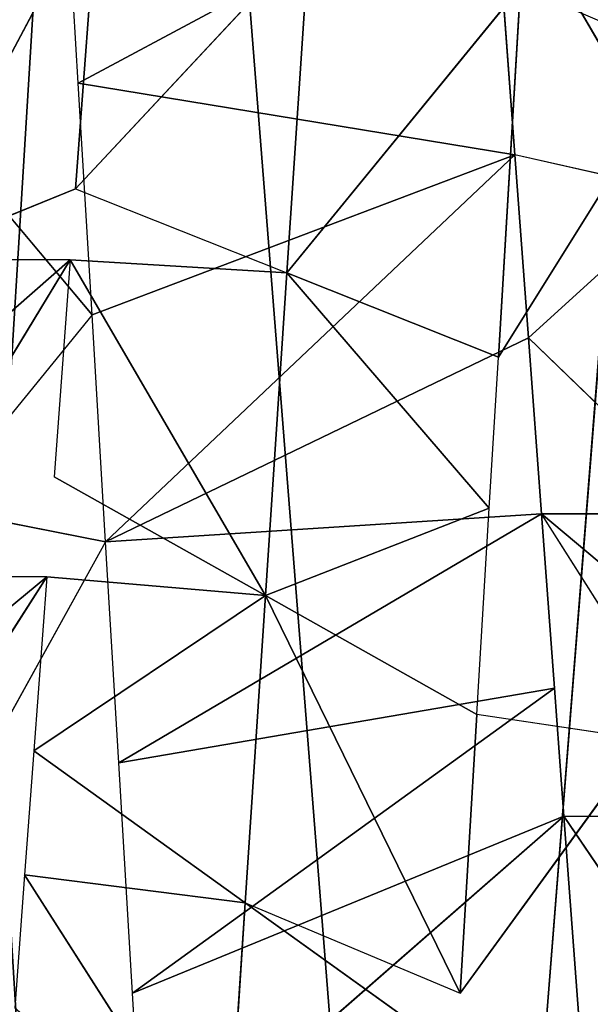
# Model space of a CAD drawing. Extents: x 143 to 263, y -61 to 82.
# Tile 604 of 656: x 249.544 to 249.839, y 71.45 to 71.959. Entities that reach past the tile are written whole.
import ezdxf

# ---------------------------------------------------------------- set-up
doc = ezdxf.new("R2010")
doc.units = 0
doc.header["$LTSCALE"] = 25.4
doc.layers.get('0').update_dxf_attribs({"color": 13, "linetype": 'CONTINUOUS'})

# ---------------------------------------------------------------- blocks, each defined once
blk = doc.blocks.new('ICE-BALL-8126_STL')
at = {"color": 41}
for p, q in [((10.68528, 45.96154, 96.34669), (10.83051, 46.05989, 96.26657)), ((10.68528, 46.04905, 96.34669), (10.529, 45.94994, 96.41229)), ((10.68528, 45.96154, 96.34669), (10.68528, 46.04905, 96.34669)), ((10.529, 46.03744, 96.41229), (10.43791, 45.94318, 96.44176)), ((10.529, 46.03744, 96.41229), (10.529, 45.94994, 96.41229)), ((10.1912, 45.92485, 96.49235), (10.36341, 46.02514, 96.46142)), ((10.1912, 45.92485, 96.49235), (10.36341, 46.02514, 96.46142)), ((10.29321, 46.02436, 93.00508), (10.44788, 45.92761, 93.03504)), ((10.36341, 46.02514, 96.46142), (10.34331, 45.93615, 96.46606)), ((10.36341, 46.02514, 96.46142), (10.43791, 45.94318, 96.44176)), ((10.64573, 46.00327, 93.09293), (10.63279, 45.91655, 93.08844)), ((10.64573, 46.00327, 93.09293), (10.77688, 45.90793, 93.14435)), ((10.78704, 45.9691, 96.29268), (10.68528, 45.96154, 96.34669)), ((10.68528, 45.96154, 96.34669), (10.61917, 45.95663, 96.37688)), ((10.77688, 45.73839, 96.72147), (10.68528, 45.96154, 96.34669)), ((10.77688, 45.73839, 96.72147), (10.68528, 45.96154, 96.34669)), ((10.87497, 45.74426, 96.67559), (10.68528, 45.96154, 96.34669)), ((10.87497, 45.74426, 96.67559), (10.68528, 45.96154, 96.34669)), ((10.61917, 45.95663, 96.37688), (10.529, 45.94994, 96.41229)), ((10.61917, 45.95663, 96.37688), (10.77688, 45.73839, 96.72147)), ((10.65784, 45.73127, 96.7686), (10.61917, 45.95663, 96.37688)), ((10.65784, 45.73127, 96.7686), (10.61917, 45.95663, 96.37688)), ((10.61917, 45.95663, 96.37688), (10.77688, 45.73839, 96.72147)), ((10.529, 45.94994, 96.41229), (10.43791, 45.94318, 96.44176)), ((10.54352, 45.72443, 96.80563), (10.529, 45.94994, 96.41229)), ((10.54352, 45.72443, 96.80563), (10.529, 45.94994, 96.41229)), ((10.65784, 45.73127, 96.7686), (10.529, 45.94994, 96.41229)), ((10.65784, 45.73127, 96.7686), (10.529, 45.94994, 96.41229)), ((10.43791, 45.94318, 96.44176), (10.34331, 45.93615, 96.46606)), ((10.54352, 45.72443, 96.80563), (10.43791, 45.94318, 96.44176)), ((10.54352, 45.72443, 96.80563), (10.43791, 45.94318, 96.44176)), ((10.34331, 45.93615, 96.46606), (10.1912, 45.92485, 96.49235)), ((10.34331, 45.93615, 96.46606), (10.1912, 45.92485, 96.49235)), ((10.44788, 45.92761, 93.03504), (10.2564, 45.93907, 92.99984)), ((10.44788, 45.92761, 93.03504), (10.2564, 45.93907, 92.99984)), ((10.40437, 45.81824, 93.21942), (10.2564, 45.93907, 92.99984)), ((10.40437, 45.81824, 93.21942), (10.2564, 45.93907, 92.99984)), ((10.3062, 45.71023, 96.85872), (10.34331, 45.93615, 96.46606)), ((10.3062, 45.71023, 96.85872), (10.34331, 45.93615, 96.46606)), ((10.4261, 45.7174, 96.83578), (10.34331, 45.93615, 96.46606)), ((10.4261, 45.7174, 96.83578), (10.34331, 45.93615, 96.46606)), ((10.54352, 45.72443, 96.80563), (10.34331, 45.93615, 96.46606)), ((10.54352, 45.72443, 96.80563), (10.34331, 45.93615, 96.46606)), ((10.44788, 45.92761, 93.03504), (10.40437, 45.81824, 93.21942)), ((10.44788, 45.92761, 93.03504), (10.40437, 45.81824, 93.21942)), ((10.5261, 45.92293, 93.05522), (10.44788, 45.92761, 93.03504)), ((10.5261, 45.92293, 93.05522), (10.40437, 45.81824, 93.21942)), ((10.5261, 45.92293, 93.05522), (10.40437, 45.81824, 93.21942)), ((10.5261, 45.92293, 93.05522), (10.57131, 45.80717, 93.26763)), ((10.63279, 45.91655, 93.08844), (10.5261, 45.92293, 93.05522)), ((10.5261, 45.92293, 93.05522), (10.57131, 45.80717, 93.26763)), ((10.57131, 45.80717, 93.26763), (10.63279, 45.91655, 93.08844)), ((10.57131, 45.80717, 93.26763), (10.63279, 45.91655, 93.08844)), ((10.77688, 45.90793, 93.14435), (10.63279, 45.91655, 93.08844)), ((10.77688, 45.90793, 93.14435), (10.63279, 45.91655, 93.08844)), ((10.73013, 45.79665, 93.33089), (10.77688, 45.90793, 93.14435)), ((10.73013, 45.79665, 93.33089), (10.80869, 45.90602, 93.15851)), ((10.23149, 45.82969, 93.18764), (10.40437, 45.81824, 93.21942)), ((10.36086, 45.70886, 93.4038), (10.23149, 45.82969, 93.18764)), ((10.36086, 45.70886, 93.4038), (10.23149, 45.82969, 93.18764)), ((10.23149, 45.82969, 93.18764), (10.40437, 45.81824, 93.21942)), ((10.36086, 45.70886, 93.4038), (10.40437, 45.81824, 93.21942)), ((10.39764, 45.70613, 93.41295), (10.40437, 45.81824, 93.21942)), ((10.57131, 45.80717, 93.26763), (10.40437, 45.81824, 93.21942)), ((10.57131, 45.80717, 93.26763), (10.40437, 45.81824, 93.21942)), ((10.57131, 45.80717, 93.26763), (10.50984, 45.6978, 93.44682)), ((10.56154, 45.69396, 93.46558), (10.57131, 45.80717, 93.26763)), ((10.57131, 45.80717, 93.26763), (10.65156, 45.68727, 93.50327)), ((10.57131, 45.80717, 93.26763), (10.65156, 45.68727, 93.50327)), ((10.57131, 45.80717, 93.26763), (10.73013, 45.79665, 93.33089)), ((10.57131, 45.80717, 93.26763), (10.73013, 45.79665, 93.33089)), ((10.73013, 45.79665, 93.33089), (10.65156, 45.68727, 93.50327)), ((10.73013, 45.79665, 93.33089), (10.65156, 45.68727, 93.50327)), ((10.73013, 45.79665, 93.33089), (10.71566, 45.68251, 93.53426)), ((10.73013, 45.79665, 93.33089), (10.71566, 45.68251, 93.53426)), ((10.73013, 45.79665, 93.33089), (10.87901, 45.78679, 93.40749)), ((10.73013, 45.79665, 93.33089), (10.87901, 45.78679, 93.40749)), ((10.87901, 45.78679, 93.40749), (10.71566, 45.68251, 93.53426)), ((10.87901, 45.78679, 93.40749), (10.71566, 45.68251, 93.53426)), ((10.87497, 45.74426, 96.67559), (10.77688, 45.73839, 96.72147)), ((10.77688, 45.73839, 96.72147), (10.65784, 45.73127, 96.7686)), ((10.65784, 45.73127, 96.7686), (10.54352, 45.72443, 96.80563)), ((10.54352, 45.72443, 96.80563), (10.4261, 45.7174, 96.83578)), ((10.54352, 45.72443, 96.80563), (10.5261, 45.63588, 96.8106)), ((10.54352, 45.72443, 96.80563), (10.68608, 45.64545, 96.75823)), ((10.20658, 45.72032, 93.37543), (10.39764, 45.61863, 93.41295)), ((10.20658, 45.72032, 93.37543), (10.39764, 45.61863, 93.41295)), ((10.20658, 45.72032, 93.37543), (10.36086, 45.70886, 93.4038)), ((10.20658, 45.72032, 93.37543), (10.36086, 45.70886, 93.4038)), ((10.4261, 45.7174, 96.83578), (10.3062, 45.71023, 96.85872)), ((10.4261, 45.7174, 96.83578), (10.31381, 45.62318, 96.8575)), ((10.4261, 45.7174, 96.83578), (10.5261, 45.63588, 96.8106)), ((10.3062, 45.71023, 96.85872), (10.26552, 45.70779, 96.86475)), ((10.36086, 45.70886, 93.4038), (10.39764, 45.61863, 93.41295)), ((10.39764, 45.70613, 93.41295), (10.39764, 45.61863, 93.41295)), ((10.39764, 45.70613, 93.41295), (10.56154, 45.60646, 93.46558)), ((10.39764, 45.70613, 93.41295), (10.50984, 45.6978, 93.44682)), ((10.56154, 45.69396, 93.46558), (10.71566, 45.59502, 93.53426)), ((10.56154, 45.69396, 93.46558), (10.56154, 45.60646, 93.46558)), ((10.56154, 45.69396, 93.46558), (10.65156, 45.68727, 93.50327)), ((10.65156, 45.68727, 93.50327), (10.71566, 45.68251, 93.53426)), ((10.71566, 45.68251, 93.53426), (10.78442, 45.67741, 93.57163))]:
    blk.add_line(p, q, dxfattribs=at)
mesh = blk.add_polyface(dxfattribs=at)
corners = [(0, 44.9885, 114.9556), (23, 46.80443, 110.13866), (0, 46.80443, 110.13866), (23, 44.9885, 114.9556)]
mesh.append_faces([[corners[k] for k in face] for face in [(0, 1, 2), (1, 0, 3)]], dxfattribs={"vtx0": -1, "color": 41})
mesh = blk.add_polyface(dxfattribs=at)
corners = [(0, 46.80443, 79.72717), (23, 44.9885, 74.91022), (0, 44.9885, 74.91022), (23, 46.80443, 79.72717)]
mesh.append_faces([[corners[k] for k in face] for face in [(0, 1, 2), (1, 0, 3)]], dxfattribs={"vtx0": -1, "color": 41})
mesh = blk.add_polyface(dxfattribs=at)
corners = [(21.2, 46.31937, 84.91157), (0, 45.01358, 80.03829), (21.2, 45.01358, 80.03829), (0, 46.31937, 84.91157)]
mesh.append_faces([[corners[k] for k in face] for face in [(0, 1, 2), (1, 0, 3)]], dxfattribs={"vtx0": -1, "color": 41})
mesh = blk.add_polyface(dxfattribs=at)
corners = [(21.2, 45.01358, 109.82753), (0, 46.31937, 104.95425), (21.2, 46.31937, 104.95425), (0, 45.01358, 109.82753)]
mesh.append_faces([[corners[k] for k in face] for face in [(0, 1, 2), (1, 0, 3)]], dxfattribs={"vtx0": -1, "color": 41})
mesh = blk.add_polyface(dxfattribs=at)
corners = [(10.68528, 46.13654, 96.34669), (10.529, 45.94994, 96.41229), (10.529, 46.03744, 96.41229), (10.68528, 46.04905, 96.34669)]
mesh.append_faces([[corners[k] for k in face] for face in [(0, 1, 2), (1, 0, 3)]], dxfattribs={"vtx0": -1, "color": 41})
mesh = blk.add_polyface(dxfattribs=at)
corners = [(10.83051, 46.05989, 96.26657), (10.68528, 45.96154, 96.34669), (10.68528, 46.04905, 96.34669)]
mesh.append_faces([[corners[k] for k in face] for face in [(0, 1, 2)]], dxfattribs={"color": 41})
mesh = blk.add_polyface(dxfattribs=at)
corners = [(10.529, 46.03744, 96.41229), (10.43791, 45.94318, 96.44176), (10.36341, 46.02514, 96.46142)]
mesh.append_faces([[corners[k] for k in face] for face in [(0, 1, 2)]], dxfattribs={"color": 41})
mesh = blk.add_polyface(dxfattribs=at)
corners = [(10.36341, 46.02514, 96.46142), (10.1912, 45.92485, 96.49235), (10.1912, 46.01236, 96.49235)]
mesh.append_faces([[corners[k] for k in face] for face in [(0, 1, 2)]], dxfattribs={"color": 41})
mesh = blk.add_polyface(dxfattribs=at)
corners = [(10.36341, 46.02514, 96.46142), (10.34331, 45.93615, 96.46606), (10.1912, 45.92485, 96.49235)]
mesh.append_faces([[corners[k] for k in face] for face in [(0, 1, 2)]], dxfattribs={"color": 41})
mesh = blk.add_polyface(dxfattribs=at)
corners = [(10.44788, 45.92761, 93.03504), (10.29321, 46.02436, 93.00508), (10.2564, 45.93907, 92.99984)]
mesh.append_faces([[corners[k] for k in face] for face in [(0, 1, 2)]], dxfattribs={"color": 41})
mesh = blk.add_polyface(dxfattribs=at)
corners = [(10.77688, 45.90793, 93.14435), (10.64573, 46.00327, 93.09293), (10.63279, 45.91655, 93.08844)]
mesh.append_faces([[corners[k] for k in face] for face in [(0, 1, 2)]], dxfattribs={"color": 41})
mesh = blk.add_polyface(dxfattribs=at)
corners = [(10.87497, 45.74426, 96.67559), (10.68528, 45.96154, 96.34669), (10.78704, 45.9691, 96.29268)]
mesh.append_faces([[corners[k] for k in face] for face in [(0, 1, 2)]], dxfattribs={"color": 41})
mesh = blk.add_polyface(dxfattribs=at)
corners = [(10.77688, 45.73839, 96.72147), (10.61917, 45.95663, 96.37688), (10.68528, 45.96154, 96.34669)]
mesh.append_faces([[corners[k] for k in face] for face in [(0, 1, 2)]], dxfattribs={"color": 41})
mesh = blk.add_polyface(dxfattribs=at)
corners = [(10.77688, 45.73839, 96.72147), (10.68528, 45.96154, 96.34669), (10.87497, 45.74426, 96.67559)]
mesh.append_faces([[corners[k] for k in face] for face in [(0, 1, 2)]], dxfattribs={"color": 41})
mesh = blk.add_polyface(dxfattribs=at)
corners = [(10.65784, 45.73127, 96.7686), (10.529, 45.94994, 96.41229), (10.61917, 45.95663, 96.37688)]
mesh.append_faces([[corners[k] for k in face] for face in [(0, 1, 2)]], dxfattribs={"color": 41})
mesh = blk.add_polyface(dxfattribs=at)
corners = [(10.65784, 45.73127, 96.7686), (10.61917, 45.95663, 96.37688), (10.77688, 45.73839, 96.72147)]
mesh.append_faces([[corners[k] for k in face] for face in [(0, 1, 2)]], dxfattribs={"color": 41})
mesh = blk.add_polyface(dxfattribs=at)
corners = [(10.54352, 45.72443, 96.80563), (10.43791, 45.94318, 96.44176), (10.529, 45.94994, 96.41229)]
mesh.append_faces([[corners[k] for k in face] for face in [(0, 1, 2)]], dxfattribs={"color": 41})
mesh = blk.add_polyface(dxfattribs=at)
corners = [(10.54352, 45.72443, 96.80563), (10.529, 45.94994, 96.41229), (10.65784, 45.73127, 96.7686)]
mesh.append_faces([[corners[k] for k in face] for face in [(0, 1, 2)]], dxfattribs={"color": 41})
mesh = blk.add_polyface(dxfattribs=at)
corners = [(10.54352, 45.72443, 96.80563), (10.34331, 45.93615, 96.46606), (10.43791, 45.94318, 96.44176)]
mesh.append_faces([[corners[k] for k in face] for face in [(0, 1, 2)]], dxfattribs={"color": 41})
mesh = blk.add_polyface(dxfattribs=at)
corners = [(10.3062, 45.71023, 96.85872), (10.1912, 45.92485, 96.49235), (10.34331, 45.93615, 96.46606), (10.26552, 45.70779, 96.86475)]
mesh.append_faces([[corners[k] for k in face] for face in [(0, 1, 2), (1, 0, 3)]], dxfattribs={"vtx0": -1, "color": 41})
mesh = blk.add_polyface(dxfattribs=at)
corners = [(10.40437, 45.81824, 93.21942), (10.2564, 45.93907, 92.99984), (10.23149, 45.82969, 93.18764)]
mesh.append_faces([[corners[k] for k in face] for face in [(0, 1, 2)]], dxfattribs={"color": 41})
mesh = blk.add_polyface(dxfattribs=at)
corners = [(10.40437, 45.81824, 93.21942), (10.44788, 45.92761, 93.03504), (10.2564, 45.93907, 92.99984)]
mesh.append_faces([[corners[k] for k in face] for face in [(0, 1, 2)]], dxfattribs={"color": 41})
mesh = blk.add_polyface(dxfattribs=at)
corners = [(10.3062, 45.71023, 96.85872), (10.34331, 45.93615, 96.46606), (10.4261, 45.7174, 96.83578)]
mesh.append_faces([[corners[k] for k in face] for face in [(0, 1, 2)]], dxfattribs={"color": 41})
mesh = blk.add_polyface(dxfattribs=at)
corners = [(10.4261, 45.7174, 96.83578), (10.34331, 45.93615, 96.46606), (10.54352, 45.72443, 96.80563)]
mesh.append_faces([[corners[k] for k in face] for face in [(0, 1, 2)]], dxfattribs={"color": 41})
mesh = blk.add_polyface(dxfattribs=at)
corners = [(10.40437, 45.81824, 93.21942), (10.5261, 45.92293, 93.05522), (10.44788, 45.92761, 93.03504)]
mesh.append_faces([[corners[k] for k in face] for face in [(0, 1, 2)]], dxfattribs={"color": 41})
mesh = blk.add_polyface(dxfattribs=at)
corners = [(10.57131, 45.80717, 93.26763), (10.5261, 45.92293, 93.05522), (10.40437, 45.81824, 93.21942)]
mesh.append_faces([[corners[k] for k in face] for face in [(0, 1, 2)]], dxfattribs={"color": 41})
mesh = blk.add_polyface(dxfattribs=at)
corners = [(10.57131, 45.80717, 93.26763), (10.63279, 45.91655, 93.08844), (10.5261, 45.92293, 93.05522)]
mesh.append_faces([[corners[k] for k in face] for face in [(0, 1, 2)]], dxfattribs={"color": 41})
mesh = blk.add_polyface(dxfattribs=at)
corners = [(10.57131, 45.80717, 93.26763), (10.77688, 45.90793, 93.14435), (10.63279, 45.91655, 93.08844), (10.73013, 45.79665, 93.33089)]
mesh.append_faces([[corners[k] for k in face] for face in [(0, 1, 2), (1, 0, 3)]], dxfattribs={"vtx0": -1, "color": 41})
mesh = blk.add_polyface(dxfattribs=at)
corners = [(10.87901, 45.78679, 93.40749), (10.80869, 45.90602, 93.15851), (10.73013, 45.79665, 93.33089)]
mesh.append_faces([[corners[k] for k in face] for face in [(0, 1, 2)]], dxfattribs={"color": 41})
mesh = blk.add_polyface(dxfattribs=at)
corners = [(10.36086, 45.70886, 93.4038), (10.23149, 45.82969, 93.18764), (10.20658, 45.72032, 93.37543)]
mesh.append_faces([[corners[k] for k in face] for face in [(0, 1, 2)]], dxfattribs={"color": 41})
mesh = blk.add_polyface(dxfattribs=at)
corners = [(10.36086, 45.70886, 93.4038), (10.40437, 45.81824, 93.21942), (10.23149, 45.82969, 93.18764)]
mesh.append_faces([[corners[k] for k in face] for face in [(0, 1, 2)]], dxfattribs={"color": 41})
mesh = blk.add_polyface(dxfattribs=at)
corners = [(10.39764, 45.70613, 93.41295), (10.57131, 45.80717, 93.26763), (10.40437, 45.81824, 93.21942), (10.50984, 45.6978, 93.44682)]
mesh.append_faces([[corners[k] for k in face] for face in [(0, 1, 2), (1, 0, 3)]], dxfattribs={"vtx0": -1, "color": 41})
mesh = blk.add_polyface(dxfattribs=at)
corners = [(10.65156, 45.68727, 93.50327), (10.57131, 45.80717, 93.26763), (10.56154, 45.69396, 93.46558)]
mesh.append_faces([[corners[k] for k in face] for face in [(0, 1, 2)]], dxfattribs={"color": 41})
mesh = blk.add_polyface(dxfattribs=at)
corners = [(10.65156, 45.68727, 93.50327), (10.73013, 45.79665, 93.33089), (10.57131, 45.80717, 93.26763)]
mesh.append_faces([[corners[k] for k in face] for face in [(0, 1, 2)]], dxfattribs={"color": 41})
mesh = blk.add_polyface(dxfattribs=at)
corners = [(10.71566, 45.68251, 93.53426), (10.73013, 45.79665, 93.33089), (10.65156, 45.68727, 93.50327)]
mesh.append_faces([[corners[k] for k in face] for face in [(0, 1, 2)]], dxfattribs={"color": 41})
mesh = blk.add_polyface(dxfattribs=at)
corners = [(10.71566, 45.68251, 93.53426), (10.87901, 45.78679, 93.40749), (10.73013, 45.79665, 93.33089)]
mesh.append_faces([[corners[k] for k in face] for face in [(0, 1, 2)]], dxfattribs={"color": 41})
mesh = blk.add_polyface(dxfattribs=at)
corners = [(10.78442, 45.67741, 93.57163), (10.87901, 45.78679, 93.40749), (10.71566, 45.68251, 93.53426)]
mesh.append_faces([[corners[k] for k in face] for face in [(0, 1, 2)]], dxfattribs={"color": 41})
mesh = blk.add_polyface(dxfattribs=at)
corners = [(10.68608, 45.64545, 96.75823), (10.5261, 45.63588, 96.8106), (10.54352, 45.72443, 96.80563)]
mesh.append_faces([[corners[k] for k in face] for face in [(0, 1, 2)]], dxfattribs={"color": 41})
mesh = blk.add_polyface(dxfattribs=at)
corners = [(10.39764, 45.61863, 93.41295), (10.20658, 45.72032, 93.37543), (10.22654, 45.63134, 93.37821)]
mesh.append_faces([[corners[k] for k in face] for face in [(0, 1, 2)]], dxfattribs={"color": 41})
mesh = blk.add_polyface(dxfattribs=at)
corners = [(10.39764, 45.61863, 93.41295), (10.36086, 45.70886, 93.4038), (10.20658, 45.72032, 93.37543)]
mesh.append_faces([[corners[k] for k in face] for face in [(0, 1, 2)]], dxfattribs={"color": 41})
mesh = blk.add_polyface(dxfattribs=at)
corners = [(10.5261, 45.63588, 96.8106), (10.31381, 45.62318, 96.8575), (10.4261, 45.7174, 96.83578)]
mesh.append_faces([[corners[k] for k in face] for face in [(0, 1, 2)]], dxfattribs={"color": 41})
mesh = blk.add_polyface(dxfattribs=at)
corners = [(10.56154, 45.51896, 93.46558), (10.39764, 45.70613, 93.41295), (10.39764, 45.61863, 93.41295), (10.56154, 45.60646, 93.46558)]
mesh.append_faces([[corners[k] for k in face] for face in [(0, 1, 2), (1, 0, 3)]], dxfattribs={"vtx0": -1, "color": 41})
mesh = blk.add_polyface(dxfattribs=at)
corners = [(10.71566, 45.50751, 93.53426), (10.56154, 45.69396, 93.46558), (10.56154, 45.60646, 93.46558), (10.71566, 45.59502, 93.53426)]
mesh.append_faces([[corners[k] for k in face] for face in [(0, 1, 2), (1, 0, 3)]], dxfattribs={"vtx0": -1, "color": 41})

msp = doc.modelspace()

# ---------------------------------------------------------------- block references
at = {"color": 0, "rotation": 270}
msp.add_blockref('ICE-BALL-8126_STL', (203.86356, 82.23263), dxfattribs=at)

doc.saveas('drawing.dxf')
